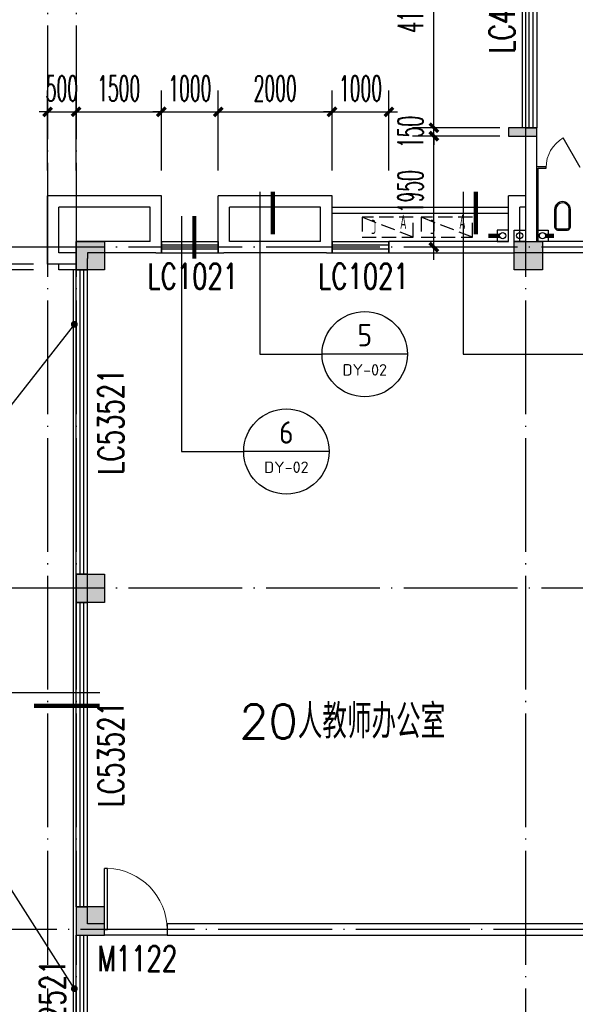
# Model space of a CAD drawing. Extents: x 1779708 to 7299578, y -1121471 to 88434.
# Tile 437 of 656: x 4701026 to 4710794, y -962260 to -944943. Entities that reach past the tile are written whole.
import ezdxf
from ezdxf.enums import TextEntityAlignment as Align

# ---------------------------------------------------------------- set-up
doc = ezdxf.new("R2010")
doc.units = 0
doc.header["$LTSCALE"] = 1000
doc.header["$MEASUREMENT"] = 0
doc.linetypes.add('DASH', pattern=[0.35, 0.25, -0.1])
doc.linetypes.add('DOTE', pattern=[2.42, 2, -0.2, 0.02, -0.2])
doc.layers.get('0').update_dxf_attribs({"linetype": 'CONTINUOUS'})
doc.layers.get('Defpoints').update_dxf_attribs({"linetype": 'CONTINUOUS'})
for name, color, linetype in [('11111111111111111111111111111', 50, 'DASH'), ('DIM_IDEN', 3, 'CONTINUOUS'), ('DIM_LEAD', 3, 'CONTINUOUS'), ('DIM_污水', 3, 'CONTINUOUS'), ('DOTE', 1, 'DOTE'), ('LATRINE', 6, 'CONTINUOUS'), ('LVTRY', 6, 'CONTINUOUS'), ('P_PS_DIM', 1, 'CONTINUOUS'), ('PIPE-污水', 2, 'CONTINUOUS'), ('PIPE-雨水', 4, 'CONTINUOUS'), ('PUB_DIM', 3, 'CONTINUOUS'), ('PUB_TEXT', 7, 'CONTINUOUS'), ('SPACE', 7, 'CONTINUOUS'), ('WALL', 255, 'CONTINUOUS'), ('WINDOW', 2, 'CONTINUOUS'), ('WINDOW_TEXT', 7, 'CONTINUOUS'), ('修改', 6, 'CONTINUOUS'), ('墙柱', 2, 'CONTINUOUS'), ('栏杆', 6, 'CONTINUOUS'), ('看线', 3, 'CONTINUOUS'), ('空调机位表示', 70, 'CONTINUOUS')]:
    doc.layers.add(name, color=color, linetype=linetype)
doc.styles.add('_TCH_DIM', font='SIMPLEX.shx', dxfattribs={"width": 0.7, "bigfont": 'GBCBIG.shx'})
doc.styles.add('_TCH_DIM_T3', font='SIMPLEX.shx', dxfattribs={"width": 0.494118, "bigfont": 'GBCBIG.shx'})
doc.styles.add('_TCH_SPACE', font='SIMPLEX', dxfattribs={"height": 5, "bigfont": 'GBCBIG'})
doc.styles.add('_TCH_WINDOW', font='SIMPLEX', dxfattribs={"height": 3.5, "bigfont": 'GBCBIG'})
doc.styles.get("Standard").update_dxf_attribs({"font": 'GBENOR', "bigfont": 'GBCBIG'})
doc.dimstyles.new('_TCH_ARCH&&150', dxfattribs={"dimtxt": 446.25, "dimasz": 150, "dimexe": 375, "dimexo": 450, "dimgap": 189.375, "dimtad": 1, "dimdec": 0, "dimzin": 0, "dimdsep": 46, "dimtxsty": '_TCH_DIM_T3', "dimblk": 'ARCHTICK', "dimcen": 0.09, "dimdle": 225, "dimclrt": 7, "dimazin": 2, "dimtfac": 1, "dimtdec": 0, "dimtix": 1, "dimtmove": 2, "dimatfit": 3, "dimfxl": 250, "dimtolj": 1, "dimtzin": 0, "dimarcsym": 0})

# ---------------------------------------------------------------- blocks, each defined once
blk = doc.blocks.new('A$C159220C3')
at = {"layer": 'DOTE'}
for p, q in [((9200, 149200), (9200, 7200)), ((9700, 149200), (9700, 7200)), ((17600, 149200), (17600, 7200)), ((34400, 121100), (7200, 121100)), ((34400, 115100), (7200, 115100)), ((86800, 109100), (7200, 109100))]:
    blk.add_line(p, q, dxfattribs=at)
blk = doc.blocks.new('A$C606A0922')
at = {"layer": '墙柱'}
h = blk.add_hatch(color=256, dxfattribs=at)
h.paths.add_polyline_path([(24950, 87000), (25450, 87000), (25450, 87500), (24950, 87500)])
h.paths.add_polyline_path([(66900, 125200), (67500, 125200), (67500, 124600), (66900, 124600)])
h.paths.add_polyline_path([(16600, 125200), (17100, 125200), (17100, 124700), (16600, 124700)])
h.paths.add_polyline_path([(27130, 122900), (27130, 122600), (26430, 122600), (26430, 122900)])
h.paths.add_polyline_path([(54500, 138000), (55000, 138000), (55000, 137500), (54500, 137500)])
h.paths.add_polyline_path([(16600, 87000), (17100, 87000), (17100, 87500), (16600, 87500)])
h.paths.add_polyline_path([(42000, 96300), (42500, 96300), (42500, 96800), (42000, 96800)])
h.paths.add_polyline_path([(58500, 105100), (59000, 105100), (59000, 105600), (58500, 105600)])
h.paths.add_polyline_path([(13000, 93250), (13500, 93250), (13500, 93750), (13000, 93750)])
h.paths.add_polyline_path([(66700, 100900), (67200, 100900), (67200, 101400), (66700, 101400)])
h.paths.add_polyline_path([(20700, 118600), (21200, 118600), (21200, 118100), (20700, 118100)])
h.paths.add_polyline_path([(20700, 112000), (21200, 112000), (21200, 111500), (20700, 111500)])
h.paths.add_polyline_path([(13000, 106150), (13500, 106150), (13500, 105650), (13000, 105650)])
h.paths.add_polyline_path([(20700, 99800), (21200, 99800), (21200, 100300), (20700, 100300)])
h.paths.add_polyline_path([(13000, 87000), (13500, 87000), (13500, 87500), (13000, 87500)])
h.paths.add_polyline_path([(74900, 125200), (75600, 125200), (75600, 124600), (74900, 124600)])
h.paths.add_polyline_path([(54900, 113500), (54400, 113500), (54400, 113000), (54900, 113000)])
h.paths.add_polyline_path([(74900, 96300), (75600, 96300), (75600, 96800), (74900, 96800)])
h.paths.add_polyline_path([(500, 93250), (1000, 93250), (1000, 93750), (500, 93750)])
h.paths.add_polyline_path([(500, 106150), (1000, 106150), (1000, 105650), (500, 105650)])
h.paths.add_polyline_path([(8400, 125200), (8900, 125200), (8900, 124700), (8400, 124700)])
h.paths.add_polyline_path([(66900, 113600), (67500, 113600), (67500, 113000), (66900, 113000)])
h.paths.add_polyline_path([(74900, 113000), (75600, 113000), (75600, 113600), (74900, 113600)])
h.paths.add_polyline_path([(58500, 113000), (59100, 113000), (59100, 113600), (58500, 113600)])
h.paths.add_polyline_path([(66700, 105100), (67200, 105100), (67200, 105600), (66700, 105600)])
h.paths.add_polyline_path([(54400, 105100), (54900, 105100), (54900, 105600), (54400, 105600)])
h.paths.add_polyline_path([(50150, 125200), (50650, 125200), (50650, 124700), (50150, 124700)])
h.paths.add_polyline_path([(46200, 87000), (46700, 87000), (46700, 87500), (46200, 87500)])
h.paths.add_polyline_path([(42500, 99800), (42000, 99800), (42000, 100300), (42500, 100300)])
h.paths.add_polyline_path([(42500, 87000), (42000, 87000), (42000, 87500), (42500, 87500)])
h.paths.add_polyline_path([(24900, 99800), (25400, 99800), (25400, 100300), (24900, 100300)])
h.paths.add_polyline_path([(20700, 106150), (21200, 106150), (21200, 105650), (20700, 105650)])
h.paths.add_polyline_path([(13000, 100300), (13500, 100300), (13500, 99800), (13000, 99800)])
h.paths.add_polyline_path([(16600, 112000), (17100, 112000), (17100, 111500), (16600, 111500)])
h.paths.add_polyline_path([(8200, 112000), (8700, 112000), (8700, 111500), (8200, 111500)])
h.paths.add_polyline_path([(500, 112000), (1000, 112000), (1000, 111500), (500, 111500)])
h.paths.add_polyline_path([(16600, 118600), (17100, 118600), (17100, 118100), (16600, 118100)])
h.paths.add_polyline_path([(8400, 118700), (8900, 118700), (8900, 118100), (8400, 118100)])
h.paths.add_polyline_path([(74900, 99500), (75600, 99500), (75600, 100000), (74900, 100000)])
h.paths.add_polyline_path([(75100, 87000), (75600, 87000), (75600, 87500), (75100, 87500)])
h.paths.add_polyline_path([(66900, 96200), (67500, 96200), (67500, 96800), (66900, 96800)])
h.paths.add_polyline_path([(66950, 87000), (67450, 87000), (67450, 87500), (66950, 87500)])
h.paths.add_polyline_path([(58500, 96200), (59100, 96200), (59100, 96800), (58500, 96800)])
h.paths.add_polyline_path([(58550, 87000), (59050, 87000), (59050, 87500), (58550, 87500)])
h.paths.add_polyline_path([(50150, 99800), (50650, 99800), (50650, 100300), (50150, 100300)])
h.paths.add_polyline_path([(50150, 96300), (50650, 96300), (50650, 96800), (50150, 96800)])
h.paths.add_polyline_path([(50150, 87000), (50650, 87000), (50650, 87500), (50150, 87500)])
h.paths.add_polyline_path([(33100, 99800), (33600, 99800), (33600, 100300), (33100, 100300)])
h.paths.add_polyline_path([(33100, 96300), (33600, 96300), (33600, 96800), (33100, 96800)])
h.paths.add_polyline_path([(24900, 96300), (25400, 96300), (25400, 96800), (24900, 96800)])
h.paths.add_polyline_path([(500, 99800), (1000, 99800), (1000, 100300), (500, 100300)])
h.paths.add_polyline_path([(16600, 96300), (17100, 96300), (17100, 96800), (16600, 96800)])
h.paths.add_polyline_path([(33100, 87000), (33600, 87000), (33600, 87500), (33100, 87500)])
h.paths.add_polyline_path([(500, 87000), (1000, 87000), (1000, 87500), (500, 87500)])
h.paths.add_polyline_path([(74900, 128700), (75600, 128700), (75600, 128200), (74900, 128200)])
h.paths.add_polyline_path([(74900, 138000), (75600, 138000), (75600, 137500), (74900, 137500)])
h.paths.add_polyline_path([(66950, 128700), (67450, 128700), (67450, 128200), (66950, 128200)])
h.paths.add_polyline_path([(66950, 138000), (67450, 138000), (67450, 137500), (66950, 137500)])
h.paths.add_polyline_path([(58500, 125200), (59100, 125200), (59100, 124600), (58500, 124600)])
h.paths.add_polyline_path([(58550, 128700), (59050, 128700), (59050, 128200), (58550, 128200)])
h.paths.add_polyline_path([(58550, 138000), (59050, 138000), (59050, 137500), (58550, 137500)])
h.paths.add_polyline_path([(50150, 128700), (50650, 128700), (50650, 128200), (50150, 128200)])
h.paths.add_polyline_path([(50150, 138000), (50650, 138000), (50650, 137500), (50150, 137500)])
h.paths.add_polyline_path([(42000, 125200), (42500, 125200), (42500, 124700), (42000, 124700)])
h.paths.add_polyline_path([(42000, 128700), (42500, 128700), (42500, 128200), (42000, 128200)])
h.paths.add_polyline_path([(33100, 125200), (33600, 125200), (33600, 124700), (33100, 124700)])
h.paths.add_polyline_path([(25060, 125200), (25660, 125200), (25660, 124800), (25060, 124800)])
h.paths.add_polyline_path([(33100, 128700), (33600, 128700), (33600, 128200), (33100, 128200)])
h.paths.add_polyline_path([(24950, 128700), (25450, 128700), (25450, 128200), (24950, 128200)])
h.paths.add_polyline_path([(0, 125500), (700, 125500), (700, 125000), (0, 125000)])
h.paths.add_polyline_path([(0, 128700), (700, 128700), (700, 128200), (0, 128200)])
h.paths.add_polyline_path([(8150, 128700), (8650, 128700), (8650, 128200), (8150, 128200)])
h.paths.add_polyline_path([(16550, 128700), (17050, 128700), (17050, 128200), (16550, 128200)])
h.paths.add_polyline_path([(42000, 138000), (42500, 138000), (42500, 137500), (42000, 137500)])
h.paths.add_polyline_path([(33100, 138000), (33600, 138000), (33600, 137500), (33100, 137500)])
h.paths.add_polyline_path([(24950, 138000), (25450, 138000), (25450, 137500), (24950, 137500)])
h.paths.add_polyline_path([(16550, 138000), (17050, 138000), (17050, 137500), (16550, 137500)])
h.paths.add_polyline_path([(8150, 138000), (8650, 138000), (8650, 137500), (8150, 137500)])
h.paths.add_polyline_path([(0, 138000), (500, 138000), (500, 137500), (0, 137500)])
h.paths.add_polyline_path([(24950, 51000), (25450, 51000), (25450, 50500), (24950, 50500)])
h.paths.add_polyline_path([(66900, 12800), (67500, 12800), (67500, 13400), (66900, 13400)])
h.paths.add_polyline_path([(16600, 12800), (17100, 12800), (17100, 13300), (16600, 13300)])
h.paths.add_polyline_path([(27130, 15100), (27130, 15400), (26430, 15400), (26430, 15100)])
h.paths.add_polyline_path([(54500, 0), (55000, 0), (55000, 500), (54500, 500)])
h.paths.add_polyline_path([(16600, 51000), (17100, 51000), (17100, 50500), (16600, 50500)])
h.paths.add_polyline_path([(42000, 41700), (42500, 41700), (42500, 41200), (42000, 41200)])
h.paths.add_polyline_path([(58500, 32900), (59000, 32900), (59000, 32400), (58500, 32400)])
h.paths.add_polyline_path([(13000, 44750), (13500, 44750), (13500, 44250), (13000, 44250)])
h.paths.add_polyline_path([(66700, 37100), (67200, 37100), (67200, 36600), (66700, 36600)])
h.paths.add_polyline_path([(20700, 19400), (21200, 19400), (21200, 19900), (20700, 19900)])
h.paths.add_polyline_path([(20700, 26000), (21200, 26000), (21200, 26500), (20700, 26500)])
h.paths.add_polyline_path([(13000, 31850), (13500, 31850), (13500, 32350), (13000, 32350)])
h.paths.add_polyline_path([(20700, 38200), (21200, 38200), (21200, 37700), (20700, 37700)])
h.paths.add_polyline_path([(13000, 51000), (13500, 51000), (13500, 50500), (13000, 50500)])
h.paths.add_polyline_path([(74900, 12800), (75600, 12800), (75600, 13400), (74900, 13400)])
h.paths.add_polyline_path([(54900, 24500), (54400, 24500), (54400, 25000), (54900, 25000)])
h.paths.add_polyline_path([(74900, 41700), (75600, 41700), (75600, 41200), (74900, 41200)])
h.paths.add_polyline_path([(500, 44750), (1000, 44750), (1000, 44250), (500, 44250)])
h.paths.add_polyline_path([(500, 31850), (1000, 31850), (1000, 32350), (500, 32350)])
h.paths.add_polyline_path([(8400, 12800), (8900, 12800), (8900, 13300), (8400, 13300)])
h.paths.add_polyline_path([(66900, 24400), (67500, 24400), (67500, 25000), (66900, 25000)])
h.paths.add_polyline_path([(74900, 25000), (75600, 25000), (75600, 24400), (74900, 24400)])
h.paths.add_polyline_path([(58500, 25000), (59100, 25000), (59100, 24400), (58500, 24400)])
h.paths.add_polyline_path([(66700, 32900), (67200, 32900), (67200, 32400), (66700, 32400)])
h.paths.add_polyline_path([(54400, 32900), (54900, 32900), (54900, 32400), (54400, 32400)])
h.paths.add_polyline_path([(50150, 12800), (50650, 12800), (50650, 13300), (50150, 13300)])
h.paths.add_polyline_path([(46200, 51000), (46700, 51000), (46700, 50500), (46200, 50500)])
h.paths.add_polyline_path([(42500, 38200), (42000, 38200), (42000, 37700), (42500, 37700)])
h.paths.add_polyline_path([(42500, 51000), (42000, 51000), (42000, 50500), (42500, 50500)])
h.paths.add_polyline_path([(24900, 38200), (25400, 38200), (25400, 37700), (24900, 37700)])
h.paths.add_polyline_path([(20700, 31850), (21200, 31850), (21200, 32350), (20700, 32350)])
h.paths.add_polyline_path([(13000, 37700), (13500, 37700), (13500, 38200), (13000, 38200)])
h.paths.add_polyline_path([(16600, 26000), (17100, 26000), (17100, 26500), (16600, 26500)])
h.paths.add_polyline_path([(8200, 26000), (8700, 26000), (8700, 26500), (8200, 26500)])
h.paths.add_polyline_path([(500, 26000), (1000, 26000), (1000, 26500), (500, 26500)])
h.paths.add_polyline_path([(16600, 19400), (17100, 19400), (17100, 19900), (16600, 19900)])
h.paths.add_polyline_path([(8400, 19300), (8900, 19300), (8900, 19900), (8400, 19900)])
h.paths.add_polyline_path([(74900, 38500), (75600, 38500), (75600, 38000), (74900, 38000)])
h.paths.add_polyline_path([(75100, 51000), (75600, 51000), (75600, 50500), (75100, 50500)])
h.paths.add_polyline_path([(66900, 41800), (67500, 41800), (67500, 41200), (66900, 41200)])
h.paths.add_polyline_path([(66950, 51000), (67450, 51000), (67450, 50500), (66950, 50500)])
h.paths.add_polyline_path([(58500, 41800), (59100, 41800), (59100, 41200), (58500, 41200)])
h.paths.add_polyline_path([(58550, 51000), (59050, 51000), (59050, 50500), (58550, 50500)])
h.paths.add_polyline_path([(50150, 38200), (50650, 38200), (50650, 37700), (50150, 37700)])
h.paths.add_polyline_path([(50150, 41700), (50650, 41700), (50650, 41200), (50150, 41200)])
h.paths.add_polyline_path([(50150, 51000), (50650, 51000), (50650, 50500), (50150, 50500)])
h.paths.add_polyline_path([(33100, 38200), (33600, 38200), (33600, 37700), (33100, 37700)])
h.paths.add_polyline_path([(33100, 41700), (33600, 41700), (33600, 41200), (33100, 41200)])
h.paths.add_polyline_path([(24900, 41700), (25400, 41700), (25400, 41200), (24900, 41200)])
h.paths.add_polyline_path([(500, 38200), (1000, 38200), (1000, 37700), (500, 37700)])
h.paths.add_polyline_path([(16600, 41700), (17100, 41700), (17100, 41200), (16600, 41200)])
h.paths.add_polyline_path([(33100, 51000), (33600, 51000), (33600, 50500), (33100, 50500)])
h.paths.add_polyline_path([(500, 51000), (1000, 51000), (1000, 50500), (500, 50500)])
h.paths.add_polyline_path([(74900, 9300), (75600, 9300), (75600, 9800), (74900, 9800)])
h.paths.add_polyline_path([(74900, 0), (75600, 0), (75600, 500), (74900, 500)])
h.paths.add_polyline_path([(66950, 9300), (67450, 9300), (67450, 9800), (66950, 9800)])
h.paths.add_polyline_path([(66950, 0), (67450, 0), (67450, 500), (66950, 500)])
h.paths.add_polyline_path([(58500, 12800), (59100, 12800), (59100, 13400), (58500, 13400)])
h.paths.add_polyline_path([(58550, 9300), (59050, 9300), (59050, 9800), (58550, 9800)])
h.paths.add_polyline_path([(58550, 0), (59050, 0), (59050, 500), (58550, 500)])
h.paths.add_polyline_path([(50150, 9300), (50650, 9300), (50650, 9800), (50150, 9800)])
h.paths.add_polyline_path([(50150, 0), (50650, 0), (50650, 500), (50150, 500)])
h.paths.add_polyline_path([(42000, 12800), (42500, 12800), (42500, 13300), (42000, 13300)])
h.paths.add_polyline_path([(42000, 9300), (42500, 9300), (42500, 9800), (42000, 9800)])
h.paths.add_polyline_path([(33100, 12800), (33600, 12800), (33600, 13300), (33100, 13300)])
h.paths.add_polyline_path([(25060, 12800), (25660, 12800), (25660, 13200), (25060, 13200)])
h.paths.add_polyline_path([(33100, 9300), (33600, 9300), (33600, 9800), (33100, 9800)])
h.paths.add_polyline_path([(24950, 9300), (25450, 9300), (25450, 9800), (24950, 9800)])
h.paths.add_polyline_path([(0, 12500), (700, 12500), (700, 13000), (0, 13000)])
h.paths.add_polyline_path([(0, 9300), (700, 9300), (700, 9800), (0, 9800)])
h.paths.add_polyline_path([(8150, 9300), (8650, 9300), (8650, 9800), (8150, 9800)])
h.paths.add_polyline_path([(16550, 9300), (17050, 9300), (17050, 9800), (16550, 9800)])
h.paths.add_polyline_path([(42000, 0), (42500, 0), (42500, 500), (42000, 500)])
h.paths.add_polyline_path([(33100, 0), (33600, 0), (33600, 500), (33100, 500)])
h.paths.add_polyline_path([(24950, 0), (25450, 0), (25450, 500), (24950, 500)])
h.paths.add_polyline_path([(16550, 0), (17050, 0), (17050, 500), (16550, 500)])
h.paths.add_polyline_path([(8150, 0), (8650, 0), (8650, 500), (8150, 500)])
h.paths.add_polyline_path([(0, 0), (500, 0), (500, 500), (0, 500)])
for points in [[(500, 112000), (1000, 112000), (1000, 111500), (500, 111500)], [(8200, 112000), (8700, 112000), (8700, 111500), (8200, 111500)], [(500, 106150), (1000, 106150), (1000, 105650), (500, 105650)], [(500, 99800), (1000, 99800), (1000, 100300), (500, 100300)]]:
    blk.add_lwpolyline(points, close=True, dxfattribs=at)
blk = doc.blocks.new('A$C46E9187A')
at = {"layer": '空调机位表示', "linetype": 'DASH'}
blk.add_lwpolyline([(0, 0), (0, 350), (900, 350), (900, 0)], close=True, dxfattribs=at)
blk.add_lwpolyline([(0, 0), (900, 350)], dxfattribs=at)
at = {"layer": '空调机位表示', "width": 0.6}
for s, p in [('A', (118, 145)), ('C', (651, 55))]:
    blk.add_text(s, height=250, dxfattribs=at).set_placement(p)
blk = doc.blocks.new('a1')
at = {"layer": '11111111111111111111111111111'}
for p, q in [((59122, 49136), (59122, 48936)), ((59322, 49136), (59122, 49136)), ((59322, 48936), (59322, 49136)), ((59122, 48936), (59322, 48936))]:
    blk.add_line(p, q, dxfattribs=at)
blk = doc.blocks.new('$TCHSYS$APDOOR2D')
blk.add_line((0.5, 0), (0, 0.866))
at = {"lineweight": 13}
blk.add_arc((0.5, 0), 1, 120, 180, dxfattribs=at)
blk = doc.blocks.new('$WINLIB2D$00000001')
at = {"color": 0}
for points in [[(-0.5, 0.5), (-0.5, -0.5)], [(-0.5, 0.5), (0.5, 0.5)], [(0.5, -0.5), (0.5, 0.5)], [(0.5, 0.1667), (-0.5, 0.1667)], [(0.5, -0.1667), (-0.5, -0.1667)], [(-0.5, -0.5), (0.5, -0.5)]]:
    blk.add_lwpolyline(points, dxfattribs=at)
blk = doc.blocks.new('$DorLib2D$00000001')
for p, q in [((0.45, 0.975), (0.5, 0.975)), ((0.45, 0), (0.45, 0.975)), ((0.5, 0), (0.5, 0.975)), ((0.5, 0), (0.45, 0))]:
    blk.add_line(p, q)
at = {"lineweight": 13}
blk.add_arc((0.475, 0), 0.975, 91.4693, 180, dxfattribs=at)
blk = doc.blocks.new('_ArchTick')
at = {"color": 0, "linetype": 'ByBlock', "const_width": 0.4}
blk.add_lwpolyline([(-0.5, -0.5), (0.5, 0.5)], dxfattribs=at)
blk = doc.blocks.new('*D5691')
at = {"layer": 'Defpoints', "color": 0, "transparency": 16777216}
for p in [(4707517, -946564), (4706517, -948043), (4707517, -948043)]:
    blk.add_point(p, dxfattribs=at)
at = {"layer": 'PUB_DIM', "color": 0, "lineweight": -2, "transparency": 16777216}
for p, q in [((4706517, -947593), (4706517, -946189)), ((4707517, -947593), (4707517, -946189)), ((4706517, -946564), (4706367, -946564)), ((4706517, -946564), (4707517, -946564)), ((4707517, -946564), (4707667, -946564))]:
    blk.add_line(p, q, dxfattribs=at)
at = {"layer": 'PUB_DIM', "color": 0, "lineweight": -2, "transparency": 16777216, "xscale": 150, "yscale": 150, "zscale": 150}
blk.add_blockref('_ArchTick', (4706517, -946564), dxfattribs=at)
at = {"layer": 'PUB_DIM', "color": 0, "lineweight": -2, "transparency": 16777216, "xscale": 150, "yscale": 150, "zscale": 150, "rotation": 180}
blk.add_blockref('_ArchTick', (4707517, -946564), dxfattribs=at)
at = {"layer": 'PUB_DIM', "color": 7, "transparency": 16777216, "insert": (4707017, -946152), "char_height": 446.2, "attachment_point": 5, "style": '_TCH_DIM_T3'}
blk.add_mtext('\\A1;1000', dxfattribs=at)
blk = doc.blocks.new('*D5692')
at = {"layer": 'Defpoints', "color": 0, "transparency": 16777216}
for p in [(4706517, -946564), (4704517, -948043), (4706517, -948043)]:
    blk.add_point(p, dxfattribs=at)
at = {"layer": 'PUB_DIM', "color": 0, "lineweight": -2, "transparency": 16777216}
for p, q in [((4704517, -947593), (4704517, -946189)), ((4706517, -947593), (4706517, -946189)), ((4704292, -946564), (4706742, -946564))]:
    blk.add_line(p, q, dxfattribs=at)
at = {"layer": 'PUB_DIM', "color": 0, "lineweight": -2, "transparency": 16777216, "xscale": 150, "yscale": 150, "zscale": 150, "rotation": 180}
blk.add_blockref('_ArchTick', (4704517, -946564), dxfattribs=at)
at = {"layer": 'PUB_DIM', "color": 0, "lineweight": -2, "transparency": 16777216, "xscale": 150, "yscale": 150, "zscale": 150}
blk.add_blockref('_ArchTick', (4706517, -946564), dxfattribs=at)
at = {"layer": 'PUB_DIM', "color": 7, "transparency": 16777216, "insert": (4705517, -946152), "char_height": 446.2, "attachment_point": 5, "style": '_TCH_DIM_T3'}
blk.add_mtext('\\A1;2000', dxfattribs=at)
blk = doc.blocks.new('*D5693')
at = {"layer": 'Defpoints', "color": 0, "transparency": 16777216}
for p in [(4704517, -946564), (4703517, -948043), (4704517, -948043)]:
    blk.add_point(p, dxfattribs=at)
at = {"layer": 'PUB_DIM', "color": 0, "lineweight": -2, "transparency": 16777216}
for p, q in [((4703517, -947593), (4703517, -946189)), ((4704517, -947593), (4704517, -946189)), ((4703517, -946564), (4703367, -946564)), ((4703517, -946564), (4704517, -946564)), ((4704517, -946564), (4704667, -946564))]:
    blk.add_line(p, q, dxfattribs=at)
at = {"layer": 'PUB_DIM', "color": 0, "lineweight": -2, "transparency": 16777216, "xscale": 150, "yscale": 150, "zscale": 150}
blk.add_blockref('_ArchTick', (4703517, -946564), dxfattribs=at)
at = {"layer": 'PUB_DIM', "color": 0, "lineweight": -2, "transparency": 16777216, "xscale": 150, "yscale": 150, "zscale": 150, "rotation": 180}
blk.add_blockref('_ArchTick', (4704517, -946564), dxfattribs=at)
at = {"layer": 'PUB_DIM', "color": 7, "transparency": 16777216, "insert": (4704017, -946152), "char_height": 446.2, "attachment_point": 5, "style": '_TCH_DIM_T3'}
blk.add_mtext('\\A1;1000', dxfattribs=at)
blk = doc.blocks.new('*D5694')
at = {"layer": 'Defpoints', "color": 0, "transparency": 16777216}
for p in [(4703517, -946564), (4702017, -948043), (4703517, -948043)]:
    blk.add_point(p, dxfattribs=at)
at = {"layer": 'PUB_DIM', "color": 0, "lineweight": -2, "transparency": 16777216}
for p, q in [((4702017, -947593), (4702017, -946189)), ((4703517, -947593), (4703517, -946189)), ((4701792, -946564), (4703742, -946564))]:
    blk.add_line(p, q, dxfattribs=at)
at = {"layer": 'PUB_DIM', "color": 0, "lineweight": -2, "transparency": 16777216, "xscale": 150, "yscale": 150, "zscale": 150, "rotation": 180}
blk.add_blockref('_ArchTick', (4702017, -946564), dxfattribs=at)
at = {"layer": 'PUB_DIM', "color": 0, "lineweight": -2, "transparency": 16777216, "xscale": 150, "yscale": 150, "zscale": 150}
blk.add_blockref('_ArchTick', (4703517, -946564), dxfattribs=at)
at = {"layer": 'PUB_DIM', "color": 7, "transparency": 16777216, "insert": (4702767, -946152), "char_height": 446.2, "attachment_point": 5, "style": '_TCH_DIM_T3'}
blk.add_mtext('\\A1;1500', dxfattribs=at)
blk = doc.blocks.new('*D5695')
at = {"layer": 'Defpoints', "color": 0, "transparency": 16777216}
for p in [(4702017, -946564), (4701517, -948043), (4702017, -948043)]:
    blk.add_point(p, dxfattribs=at)
at = {"layer": 'PUB_DIM', "color": 0, "lineweight": -2, "transparency": 16777216}
for p, q in [((4701517, -947593), (4701517, -946189)), ((4702017, -947593), (4702017, -946189)), ((4701517, -946564), (4701367, -946564)), ((4701517, -946564), (4702017, -946564)), ((4702017, -946564), (4702167, -946564))]:
    blk.add_line(p, q, dxfattribs=at)
at = {"layer": 'PUB_DIM', "color": 0, "lineweight": -2, "transparency": 16777216, "xscale": 150, "yscale": 150, "zscale": 150}
blk.add_blockref('_ArchTick', (4701517, -946564), dxfattribs=at)
at = {"layer": 'PUB_DIM', "color": 0, "lineweight": -2, "transparency": 16777216, "xscale": 150, "yscale": 150, "zscale": 150, "rotation": 180}
blk.add_blockref('_ArchTick', (4702017, -946564), dxfattribs=at)
at = {"layer": 'PUB_DIM', "color": 7, "transparency": 16777216, "insert": (4701767, -946152), "char_height": 446.2, "attachment_point": 5, "style": '_TCH_DIM_T3'}
blk.add_mtext('\\A1;500', dxfattribs=at)
blk = doc.blocks.new('*D5987')
at = {"layer": 'Defpoints', "color": 0, "transparency": 16777216}
for p in [(4699517, -948943), (4701717, -948943), (4701717, -949243)]:
    blk.add_point(p, dxfattribs=at)
at = {"layer": 'PUB_DIM', "color": 0, "lineweight": -2, "transparency": 16777216}
for p, q in [((4701267, -948943), (4699142, -948943)), ((4699517, -948943), (4699517, -948793)), ((4699517, -949243), (4699517, -948943)), ((4701267, -949243), (4699142, -949243)), ((4699517, -949243), (4699517, -949393))]:
    blk.add_line(p, q, dxfattribs=at)
at = {"layer": 'PUB_DIM', "color": 0, "lineweight": -2, "transparency": 16777216, "xscale": 150, "yscale": 150, "zscale": 150}
for p, rotation in [((4699517, -948943), 270), ((4699517, -949243), 90)]:
    blk.add_blockref('_ArchTick', p, dxfattribs=dict(at, rotation=rotation))
at = {"layer": 'PUB_DIM', "color": 7, "transparency": 16777216, "insert": (4699105, -949093), "char_height": 446.2, "attachment_point": 5, "rotation": 90, "style": '_TCH_DIM_T3'}
blk.add_mtext('\\A1;300', dxfattribs=at)
blk = doc.blocks.new('*D5988')
at = {"layer": 'Defpoints', "color": 0, "transparency": 16777216}
for p in [(4699517, -949243), (4701717, -949243), (4701717, -949343)]:
    blk.add_point(p, dxfattribs=at)
at = {"layer": 'PUB_DIM', "color": 0, "lineweight": -2, "transparency": 16777216}
for p, q in [((4699517, -949243), (4699517, -949093)), ((4701267, -949243), (4699142, -949243)), ((4699517, -949343), (4699517, -949243)), ((4701267, -949343), (4699142, -949343)), ((4699517, -949343), (4699517, -949493))]:
    blk.add_line(p, q, dxfattribs=at)
at = {"layer": 'PUB_DIM', "color": 0, "lineweight": -2, "transparency": 16777216, "xscale": 150, "yscale": 150, "zscale": 150}
for p, rotation in [((4699517, -949243), 270), ((4699517, -949343), 90)]:
    blk.add_blockref('_ArchTick', p, dxfattribs=dict(at, rotation=rotation))
at = {"layer": 'PUB_DIM', "color": 7, "transparency": 16777216, "insert": (4700005, -949293), "char_height": 446.2, "attachment_point": 5, "rotation": 90, "style": '_TCH_DIM_T3'}
blk.add_mtext('\\A1;100', dxfattribs=at)
blk = doc.blocks.new('*D6739')
at = {"layer": 'Defpoints', "color": 0, "transparency": 16777216}
for p in [(4708307, -942743), (4709917, -942743), (4709917, -946843)]:
    blk.add_point(p, dxfattribs=at)
at = {"layer": 'PUB_DIM', "color": 0, "lineweight": -2, "transparency": 16777216}
for p, q in [((4708307, -947068), (4708307, -942518)), ((4709467, -942743), (4707932, -942743)), ((4709467, -946843), (4707932, -946843))]:
    blk.add_line(p, q, dxfattribs=at)
at = {"layer": 'PUB_DIM', "color": 0, "lineweight": -2, "transparency": 16777216, "xscale": 150, "yscale": 150, "zscale": 150}
for p, rotation in [((4708307, -942743), 90), ((4708307, -946843), 270)]:
    blk.add_blockref('_ArchTick', p, dxfattribs=dict(at, rotation=rotation))
at = {"layer": 'PUB_DIM', "color": 7, "transparency": 16777216, "insert": (4707895, -944793), "char_height": 446.2, "attachment_point": 5, "rotation": 90, "style": '_TCH_DIM_T3'}
blk.add_mtext('\\A1;4100', dxfattribs=at)
blk = doc.blocks.new('*D6740')
at = {"layer": 'Defpoints', "color": 0, "transparency": 16777216}
for p in [(4708307, -946843), (4709917, -946843), (4709917, -946993)]:
    blk.add_point(p, dxfattribs=at)
at = {"layer": 'PUB_DIM', "color": 0, "lineweight": -2, "transparency": 16777216}
for p, q in [((4708307, -946843), (4708307, -946693)), ((4709467, -946843), (4707932, -946843)), ((4708307, -946993), (4708307, -946843)), ((4709467, -946993), (4707932, -946993)), ((4708307, -946993), (4708307, -947143))]:
    blk.add_line(p, q, dxfattribs=at)
at = {"layer": 'PUB_DIM', "color": 0, "lineweight": -2, "transparency": 16777216, "xscale": 150, "yscale": 150, "zscale": 150}
for p, rotation in [((4708307, -946843), 270), ((4708307, -946993), 90)]:
    blk.add_blockref('_ArchTick', p, dxfattribs=dict(at, rotation=rotation))
at = {"layer": 'PUB_DIM', "color": 7, "transparency": 16777216, "insert": (4707895, -946918), "char_height": 446.2, "attachment_point": 5, "rotation": 90, "style": '_TCH_DIM_T3'}
blk.add_mtext('\\A1;150', dxfattribs=at)
blk = doc.blocks.new('*D6741')
at = {"layer": 'Defpoints', "color": 0, "transparency": 16777216}
for p in [(4708307, -946993), (4709917, -946993), (4709917, -948943)]:
    blk.add_point(p, dxfattribs=at)
at = {"layer": 'PUB_DIM', "color": 0, "lineweight": -2, "transparency": 16777216}
for p, q in [((4708307, -949168), (4708307, -946768)), ((4709467, -946993), (4707932, -946993)), ((4709467, -948943), (4707932, -948943))]:
    blk.add_line(p, q, dxfattribs=at)
at = {"layer": 'PUB_DIM', "color": 0, "lineweight": -2, "transparency": 16777216, "xscale": 150, "yscale": 150, "zscale": 150}
for p, rotation in [((4708307, -946993), 90), ((4708307, -948943), 270)]:
    blk.add_blockref('_ArchTick', p, dxfattribs=dict(at, rotation=rotation))
at = {"layer": 'PUB_DIM', "color": 7, "transparency": 16777216, "insert": (4707895, -947968), "char_height": 446.2, "attachment_point": 5, "rotation": 90, "style": '_TCH_DIM_T3'}
blk.add_mtext('\\A1;1950', dxfattribs=at)
blk = doc.blocks.new('$plan$00001612')
for points in [[(135, 138), (442, 138, -0.388189), (501, 88), (501, -88, -0.388189), (442, -138), (135, -138, -0.97895)], [(443, -116), (125, -116, -0.936623), (135, 117), (443, 117, -0.381636), (480, 86), (480, -86, -0.399536)]]:
    blk.add_lwpolyline(points, format="xyb", close=True)
blk.add_lwpolyline([(195, 117, 0, 0, 0.440649), (186, 108, 0, 0, 0), (185, -106, 0, 0, 0.411645), (194, -115, 1.5, 1.5, 0)], format="xyseb")

msp = doc.modelspace()

# ---------------------------------------------------------------- hatches: boundary and pattern name
at = {"layer": 'WALL'}
msp.add_hatch(color=256, dxfattribs=at).paths.add_polyline_path([(4709617.1, -946843.3), (4709617.1, -946993.3), (4710117.1, -946993.3), (4710117.1, -946843.3)])

# ---------------------------------------------------------------- linework, layer by layer
at = {"layer": 'DIM_IDEN'}
for p, q in [((4705250, -947970.5), (4705250, -950825.9)), ((4708821.9, -947970.5), (4708821.9, -950825.9)), ((4703871.5, -948397.9), (4703871.5, -952538.3)), ((4705250, -950825.9), (4706342.6, -950825.9)), ((4707842.6, -950825.9), (4706342.6, -950825.9)), ((4708821.9, -950825.9), (4711091.8, -950825.9)), ((4703871.5, -952538.3), (4704964.2, -952538.3)), ((4706464.2, -952538.3), (4704964.2, -952538.3)), ((4702432.7, -956784.5), (4693066.7, -956784.5))]:
    msp.add_line(p, q, dxfattribs=at)
at = {"layer": 'DIM_IDEN', "const_width": 75}
for points in [[(4705475, -947970.5), (4705475, -948720.5)], [(4709046.9, -947970.5), (4709046.9, -948720.5)], [(4704096.5, -948397.9), (4704096.5, -949147.9)], [(4702432.7, -957009.5), (4701280, -957009.5)]]:
    msp.add_lwpolyline(points, dxfattribs=at)
at = {"layer": 'DIM_IDEN'}
for centre in [(4707092.6, -950825.9), (4705714.2, -952538.3)]:
    msp.add_circle(centre, 750, dxfattribs=at)
at = {"layer": 'DIM_LEAD'}
for p, q in [((4701987.1, -950301), (4700391.2, -952336.4)), ((4701987.1, -961986.1), (4700391.2, -959481.4))]:
    msp.add_line(p, q, dxfattribs=at)
at = {"layer": 'DIM_LEAD', "const_width": 60}
for points in [[(4702005.6, -950277.4, 1), (4701968.6, -950324.6, 1)], [(4702003.2, -962011.4, 1), (4701971, -961960.8, 1)]]:
    msp.add_lwpolyline(points, format="xyb", close=True, dxfattribs=at)
at = {"layer": 'DIM_污水', "color": 7}
msp.add_circle((4709517.1, -948743.3), 55, dxfattribs=at)
at = {"layer": 'DIM_污水', "color": 3}
msp.add_circle((4709817.1, -948743.3), 55, dxfattribs=at)
at = {"layer": 'DIM_污水', "color": 2}
msp.add_circle((4710217.1, -948743.3), 55, dxfattribs=at)
at = {"layer": 'LATRINE'}
for p, q in [((4710117.1, -948843.3), (4710117.1, -947530.8)), ((4710279.6, -947530.8), (4710117.1, -947530.8)), ((4710142.1, -948843.3), (4710142.1, -947555.8)), ((4710142.1, -947555.8), (4710279.6, -947555.8)), ((4710279.6, -947555.8), (4710279.6, -947530.8)), ((4710117.1, -948843.3), (4710142.1, -948843.3))]:
    msp.add_line(p, q, dxfattribs=at)
at = {"layer": 'PIPE-污水', "const_width": 75}
msp.add_lwpolyline([(4710272.1, -948743.3), (4710421.2, -948743.3)], dxfattribs=at)
at = {"layer": 'PIPE-雨水', "const_width": 75}
msp.add_lwpolyline([(4709462.1, -948743.3), (4709262.1, -948743.3)], dxfattribs=at)
at = {"layer": 'WALL'}
for p, q in [((4710117.1, -946843.3), (4709917.1, -946843.3)), ((4709917.1, -946843.3), (4709917.1, -948043.3)), ((4710117.1, -948143.3), (4710117.1, -946843.3)), ((4703517.1, -948043.3), (4701517.1, -948043.3)), ((4701517.1, -949243.3), (4701517.1, -948043.3)), ((4703517.1, -948843.3), (4703517.1, -948043.3)), ((4704517.1, -948843.3), (4704517.1, -948043.3)), ((4706517.1, -948043.3), (4704517.1, -948043.3)), ((4706517.1, -948843.3), (4706517.1, -948043.3)), ((4709617.1, -948843.3), (4709617.1, -948043.3)), ((4709917.1, -948043.3), (4709617.1, -948043.3)), ((4703317.1, -948243.3), (4701717.1, -948243.3)), ((4701717.1, -949043.3), (4701717.1, -948243.3)), ((4703317.1, -948843.3), (4703317.1, -948243.3)), ((4704717.1, -948843.3), (4704717.1, -948243.3)), ((4706317.1, -948243.3), (4704717.1, -948243.3)), ((4706317.1, -948843.3), (4706317.1, -948243.3)), ((4709817.1, -948843.3), (4709817.1, -948243.3)), ((4709917.1, -948243.3), (4709817.1, -948243.3)), ((4709917.1, -948243.3), (4709917.1, -948843.3)), ((4710117.1, -948143.3), (4710117.1, -948843.3)), ((4702017.1, -948843.3), (4702017.1, -949043.3)), ((4703317.1, -948843.3), (4702017.1, -948843.3)), ((4703517.1, -949043.3), (4703517.1, -948843.3)), ((4704517.1, -948843.3), (4704517.1, -949043.3)), ((4706317.1, -948843.3), (4704717.1, -948843.3)), ((4706517.1, -949043.3), (4706517.1, -948843.3)), ((4709617.1, -948843.3), (4707517.1, -948843.3)), ((4707517.1, -948843.3), (4707517.1, -949043.3)), ((4709917.1, -948843.3), (4709817.1, -948843.3)), ((4717817.1, -948843.3), (4710117.1, -948843.3)), ((4702017.1, -949043.3), (4701717.1, -949043.3)), ((4702217.1, -949043.3), (4702217.1, -949143.3)), ((4703417.1, -949043.3), (4702217.1, -949043.3)), ((4703417.1, -949043.3), (4703517.1, -949043.3)), ((4704517.1, -949043.3), (4704617.1, -949043.3)), ((4706417.1, -949043.3), (4704617.1, -949043.3)), ((4706417.1, -949043.3), (4706517.1, -949043.3)), ((4707517.1, -949043.3), (4709717.1, -949043.3)), ((4710017.1, -949043.3), (4709717.1, -949043.3)), ((4717917.1, -949043.3), (4710017.1, -949043.3)), ((4702017.1, -949243.3), (4701517.1, -949243.3)), ((4702017.1, -949243.3), (4702017.1, -949343.3)), ((4702217.1, -949343.3), (4702217.1, -949143.3)), ((4702017.1, -949343.3), (4702217.1, -949343.3)), ((4702017.1, -954693.3), (4702017.1, -955193.3)), ((4702217.1, -954693.3), (4702017.1, -954693.3)), ((4702217.1, -955193.3), (4702217.1, -954693.3)), ((4702017.1, -955193.3), (4702217.1, -955193.3)), ((4702217.1, -960543.3), (4702017.1, -960543.3)), ((4702017.1, -960543.3), (4702017.1, -960943.3)), ((4702217.1, -960843.3), (4702217.1, -960543.3)), ((4702517.1, -960843.3), (4702217.1, -960843.3)), ((4702517.1, -961043.3), (4702517.1, -960843.3)), ((4717117.1, -960843.3), (4703617.1, -960843.3)), ((4703617.1, -960843.3), (4703617.1, -961043.3)), ((4702017.1, -960943.3), (4702017.1, -961043.3)), ((4702017.1, -961043.3), (4702217.1, -961043.3)), ((4702217.1, -961043.3), (4702517.1, -961043.3)), ((4703617.1, -961043.3), (4717117.1, -961043.3))]:
    msp.add_line(p, q, dxfattribs=at)
for points in [[(4709617.1, -946843.3), (4709617.1, -946993.3), (4710117.1, -946993.3), (4710117.1, -946843.3), (4709617.1, -946843.3)], [(4702017.1, -949343.3), (4701717.1, -949343.3), (4701717.1, -949243.3)]]:
    msp.add_lwpolyline(points, dxfattribs=at)
at = {"layer": 'WINDOW'}
msp.add_line((4703617.1, -961043.3), (4702517.1, -961043.3), dxfattribs=at)
at = {"layer": '栏杆'}
for p, q in [((4706517.1, -948243.3), (4709617.1, -948243.3)), ((4706517.1, -948343.3), (4709617.1, -948343.3))]:
    msp.add_line(p, q, dxfattribs=at)
at = {"layer": '看线', "color": 190}
for p, q in [((4709867.1, -946843.3), (4709867.1, -937843.3)), ((4701967.1, -949343.3), (4701967.1, -963543.3))]:
    msp.add_line(p, q, dxfattribs=at)

# ---------------------------------------------------------------- block references
at = {"layer": 'LATRINE', "xscale": 600, "yscale": 600, "zscale": 25, "rotation": 359.9999998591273}
msp.add_blockref('$TCHSYS$APDOOR2D', (4710579.6, -947543.3), dxfattribs=at)
at = {"layer": 'LVTRY', "yscale": -1, "rotation": 270}
msp.add_blockref('$plan$00001612', (4710568.6, -948142.3), dxfattribs=at)
at = {"layer": 'P_PS_DIM', "color": 7}
msp.add_blockref('a1', (4650295.1, -997778.9), dxfattribs=at)
at = {"layer": 'P_PS_DIM', "color": 3, "xscale": -1}
msp.add_blockref('a1', (4769039.1, -997778.9), dxfattribs=at)
at = {"layer": 'P_PS_DIM', "color": 2, "xscale": -1}
msp.add_blockref('a1', (4769439.1, -997778.9), dxfattribs=at)
at = {"layer": 'WINDOW'}
ref = msp.add_blockref('$WINLIB2D$00000001', (4710017.1, -944793.3), dxfattribs=dict(at, xscale=4100, yscale=200, zscale=4100, rotation=270))
ref.add_attrib('A', 'LC4121', (4709727.7, -945535.8), dxfattribs={"layer": 'WINDOW_TEXT', "height": 446.25, "rotation": 90, "style": '_TCH_WINDOW', "width": 0.705882})
ref = msp.add_blockref('$WINLIB2D$00000001', (4704017.1, -948943.3), dxfattribs=dict(at, xscale=-1000, yscale=-200, zscale=-1000, rotation=180))
ref.add_attrib('A', 'LC1021', (4703274.6, -949678.9), dxfattribs={"layer": 'WINDOW_TEXT', "height": 446.25, "style": '_TCH_WINDOW', "width": 0.705882})
ref = msp.add_blockref('$WINLIB2D$00000001', (4707017.1, -948943.3), dxfattribs=dict(at, xscale=-1000, yscale=-200, zscale=-1000, rotation=180))
ref.add_attrib('A', 'LC1021', (4706274.6, -949678.9), dxfattribs={"layer": 'WINDOW_TEXT', "height": 446.25, "style": '_TCH_WINDOW', "width": 0.705882})
ref = msp.add_blockref('$WINLIB2D$00000001', (4702117.1, -952018.3), dxfattribs=dict(at, xscale=-5350, yscale=-200, zscale=-5350, rotation=270))
ref.add_attrib('A', 'LC53521', (4702852.7, -952940.8), dxfattribs={"layer": 'WINDOW_TEXT', "height": 446.25, "rotation": 90, "style": '_TCH_WINDOW', "width": 0.705882})
ref = msp.add_blockref('$WINLIB2D$00000001', (4702117.1, -957868.3), dxfattribs=dict(at, xscale=-5350, yscale=-200, zscale=-5350, rotation=270))
ref.add_attrib('A', 'LC53521', (4702852.7, -958790.8), dxfattribs={"layer": 'WINDOW_TEXT', "height": 446.25, "rotation": 90, "style": '_TCH_WINDOW', "width": 0.705882})
ref = msp.add_blockref('$DorLib2D$00000001', (4703067.1, -960943.3), dxfattribs=dict(at, xscale=1100, yscale=-1100, zscale=1100, rotation=180))
ref.add_attrib('A', 'M1122', (4702392.1, -961678.9), dxfattribs={"layer": 'WINDOW_TEXT', "height": 446.25, "style": '_TCH_WINDOW', "width": 0.705882})
ref = msp.add_blockref('$WINLIB2D$00000001', (4702117.1, -962293.3), dxfattribs=dict(at, xscale=-2500, yscale=200, zscale=-2500, rotation=270))
ref.add_attrib('A', 'LC2521', (4701827.7, -963065.8), dxfattribs={"layer": 'WINDOW_TEXT', "height": 446.25, "rotation": 90, "style": '_TCH_WINDOW', "width": 0.705882})
at = {"layer": '修改'}
for name, p in [('A$C159220C3', (4692317.1, -1070043.3)), ('A$C606A0922', (4701517.1, -1060843.3))]:
    msp.add_blockref(name, p, dxfattribs=at)
at = {"layer": '空调机位表示', "linetype": 'DASH', "xscale": -1}
for p in [(4707945.1, -948768.3), (4708984.3, -948768.3)]:
    msp.add_blockref('A$C46E9187A', p, dxfattribs=at)

# ---------------------------------------------------------------- texts
at = {"layer": 'PUB_TEXT', "color": 7}
for s, height, width, p, p2 in [('5', 391.8, 0.996601, (4706963.2, -950687.1), (4707222.1, -950687.1)), ('DY-02', 201.87, 1.026321, (4706701.2, -951202.9), (4707484, -951202.9)), ('6', 392.5, 0.979292, (4705587.3, -952399.6), (4705841.1, -952399.6)), ('DY-02', 201.87, 1.026321, (4705322.8, -952915.3), (4706105.6, -952915.3))]:
    msp.add_text(s, height=height, dxfattribs=dict(at, width=width)).set_placement(p, p2, align=Align.FIT)
at = {"layer": 'PUB_TEXT', "color": 7, "style": '_TCH_DIM', "width": 0.7}
msp.add_text('消防救援窗口', height=506.38, dxfattribs=at).set_placement((4698435, -952145.3))
at = {"layer": 'SPACE', "style": '_TCH_SPACE'}
msp.add_text('20人教师办公室', height=600, dxfattribs=at).set_placement((4704886.6, -957585.6))

# ---------------------------------------------------------------- dimensions: what is measured, and where the dimension line sits
at = {"layer": 'PUB_DIM'}
for p1, p2, distance, picture, middle in [((4709917.1, -946843.3), (4709917.1, -942743.3), 1609.9, '*D6739', (4707894.7, -944793.3)), ((4701517.1, -948043.3), (4702017.1, -948043.3), 1479.3, '*D5695', (4701767.1, -946151.5)), ((4702017.1, -948043.3), (4703517.1, -948043.3), 1479.3, '*D5694', (4702767.1, -946151.5)), ((4703517.1, -948043.3), (4704517.1, -948043.3), 1479.3, '*D5693', (4704017.1, -946151.5)), ((4704517.1, -948043.3), (4706517.1, -948043.3), 1479.3, '*D5692', (4705517.1, -946151.5)), ((4706517.1, -948043.3), (4707517.1, -948043.3), 1479.3, '*D5691', (4707017.1, -946151.5)), ((4709917.1, -946993.3), (4709917.1, -946843.3), 1609.9, '*D6740', (4707894.7, -946918.3)), ((4709917.1, -948943.3), (4709917.1, -946993.3), 1609.9, '*D6741', (4707894.7, -947968.3)), ((4701717.1, -949243.3), (4701717.1, -948943.3), 2200, '*D5987', (4699104.6, -949093.3))]:
    dim = msp.add_aligned_dim(p1=p1, p2=p2, distance=distance, dimstyle='_TCH_ARCH&&150', dxfattribs=at)
    dim.commit()
    dim.dimension.update_dxf_attribs({"geometry": picture, "text_midpoint": middle})
dim = msp.add_linear_dim(base=(4699517.1, -949243.3), p1=(4701717.1, -949343.3), p2=(4701717.1, -949243.3), angle=90, dimstyle='_TCH_ARCH&&150', dxfattribs=at)
dim.commit()
dim.dimension.update_dxf_attribs({"geometry": '*D5988', "text_midpoint": (4700004.6, -949293.3), "dimtype": 161})

doc.saveas('drawing.dxf')
